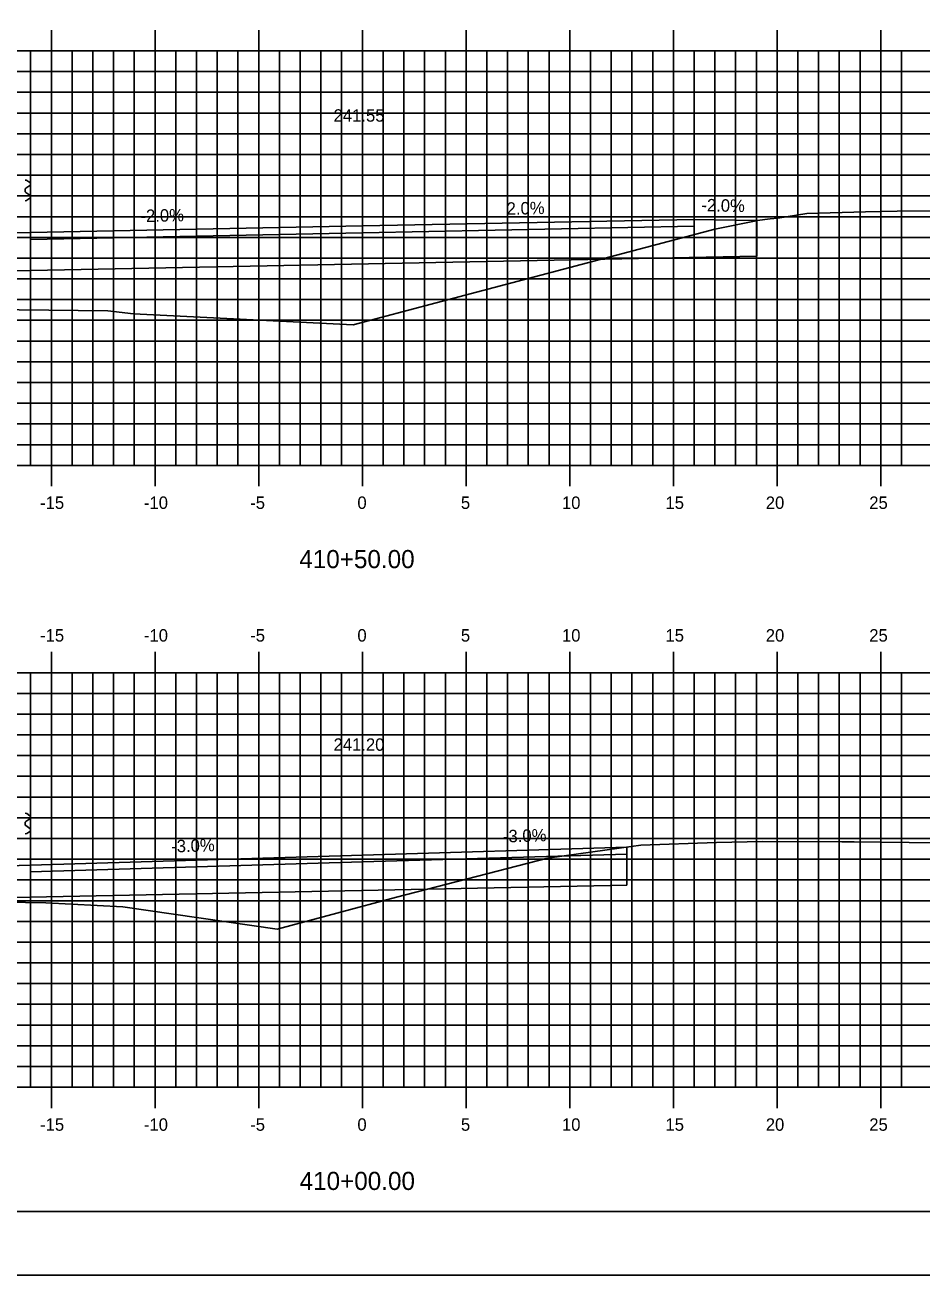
# Model space of a CAD drawing. Extents: x 1160718 to 1173142, y 616002 to 617630.
# Drawn here: x 1167728.6 to 1167771.8, y 616613.9 to 616674.2 of the extents above; entities that cross this region are included whole.
import ezdxf

# ---------------------------------------------------------------- set-up
doc = ezdxf.new("R2010")
doc.units = 0
for name, color, linetype in [('ANNOTATION', 7, 'Continuous'), ('BORDER', 7, 'Continuous'), ('D_Guardrail_Beam_Lt', 7, 'Continuous'), ('D_Roadway_Centerline', 7, 'Continuous'), ('D_Roadway_Centerline_Text', 7, 'Continuous'), ('D_Roadway_Edge_Shoulder', 7, 'Continuous'), ('D_Roadway_Edge_TW', 7, 'Continuous'), ('D_Roadway_Pavement', 7, 'Continuous'), ('D_Roadway_SlopeLines', 7, 'Continuous'), ('D_Roadway_SubGrade', 7, 'Continuous'), ('H_V ANNOTATION', 7, 'Continuous'), ('MAJOR', 7, 'Continuous'), ('MINOR', 7, 'Continuous'), ('PLOT BOUNDARY', 7, 'Continuous'), ('S_Roadway_Centerline', 7, 'Continuous'), ('SHADING', 7, 'Continuous')]:
    doc.layers.add(name, color=color, linetype=linetype)

msp = doc.modelspace()

# ---------------------------------------------------------------- linework, layer by layer
at = {"layer": 'ANNOTATION'}
msp.add_line((1167728.829, 616633.648), (1167725.765, 616633.557), dxfattribs=at)
at = {"layer": 'BORDER'}
msp.add_line((1167669.829, 616616.928), (1167829.829, 616616.928), dxfattribs=at)
at = {"layer": 'D_Guardrail_Beam_Lt'}
for p, q in [((1167728.558, 616666.697), (1167728.632, 616666.682)), ((1167728.791, 616666.432), (1167728.596, 616666.296)), ((1167728.648, 616666.675), (1167728.791, 616666.575)), ((1167728.632, 616665.711), (1167728.558, 616665.697)), ((1167728.562, 616666.232), (1167728.562, 616666.161)), ((1167728.596, 616666.097), (1167728.791, 616665.961)), ((1167728.791, 616665.818), (1167728.648, 616665.718)), ((1167728.558, 616636.148), (1167728.632, 616636.134)), ((1167728.648, 616636.127), (1167728.791, 616636.027)), ((1167728.562, 616635.684), (1167728.562, 616635.613)), ((1167728.791, 616635.884), (1167728.596, 616635.748)), ((1167728.596, 616635.549), (1167728.791, 616635.413)), ((1167728.632, 616635.163), (1167728.558, 616635.148)), ((1167728.791, 616635.27), (1167728.648, 616635.17))]:
    msp.add_line(p, q, dxfattribs=at)
for centre, major_axis, start_param, end_param in [((1167728.641, 616666.232), (-0.0789, 0), 5.323254, 6.283185), ((1167728.624, 616666.641), (0.0417, 0), 0.959931, 1.376053), ((1167728.741, 616666.504), (0.0877, 0), 5.323254, 7.243116), ((1167728.641, 616666.161), (-0.0789, 0), 6.283185, 7.243116), ((1167728.624, 616665.752), (0.0417, 0), 4.907132, 5.323254), ((1167728.741, 616665.889), (0.0877, 0), 5.323254, 7.243116), ((1167728.624, 616636.093), (0.0417, 0), 0.959931, 1.376053), ((1167728.641, 616635.684), (-0.0789, 0), 5.323254, 6.283185), ((1167728.641, 616635.613), (-0.0789, 0), 6.283185, 7.243116), ((1167728.741, 616635.956), (0.0877, 0), 5.323254, 7.243116), ((1167728.624, 616635.204), (0.0417, 0), 4.907132, 5.323254), ((1167728.741, 616635.341), (0.0877, 0), 5.323254, 7.243116)]:
    msp.add_ellipse(centre, major_axis=major_axis, ratio=0.995501, start_param=start_param, end_param=end_param, dxfattribs=at)
at = {"layer": 'D_Roadway_Centerline'}
for p, q in [((1167728.829, 616664.159), (1167744.829, 616664.479)), ((1167744.829, 616664.479), (1167760.829, 616664.799)), ((1167760.829, 616664.799), (1167763.829, 616664.739)), ((1167763.829, 616664.739), (1167763.849, 616664.734)), ((1167725.829, 616664.099), (1167728.829, 616664.159))]:
    msp.add_line(p, q, dxfattribs=at)
msp.add_lwpolyline([(1167728.829, 616633.648), (1167744.829, 616634.128), (1167757.584, 616634.511)], dxfattribs=at)
at = {"layer": 'D_Roadway_Edge_Shoulder'}
for points in [[(1167760.829, 616664.799), (1167760.829, 616664.466)], [(1167728.829, 616664.159), (1167728.829, 616663.826)], [(1167728.829, 616633.648), (1167728.829, 616633.315)]]:
    msp.add_lwpolyline(points, dxfattribs=at)
at = {"layer": 'D_Roadway_Edge_TW'}
for points in [[(1167760.829, 616664.466), (1167760.829, 616664.799), (1167744.829, 616664.479), (1167728.829, 616664.159), (1167728.829, 616663.826), (1167744.829, 616664.146)], [(1167757.583, 616634.178), (1167757.583, 616634.511), (1167744.829, 616634.128), (1167728.829, 616633.648), (1167728.829, 616633.315), (1167744.829, 616633.795)]]:
    msp.add_lwpolyline(points, close=True, dxfattribs=at)
at = {"layer": 'D_Roadway_Pavement'}
for points in [[(1167760.829, 616664.466), (1167760.829, 616664.466), (1167744.829, 616664.146), (1167728.829, 616663.826), (1167728.829, 616663.826), (1167744.829, 616664.146)], [(1167757.583, 616634.178), (1167757.583, 616634.178), (1167744.829, 616633.795), (1167728.829, 616633.315), (1167728.829, 616633.315), (1167744.829, 616633.795)]]:
    msp.add_lwpolyline(points, close=True, dxfattribs=at)
for points in [[(1167760.829, 616664.466), (1167760.829, 616664.466)], [(1167760.829, 616664.466), (1167760.829, 616664.466)], [(1167728.829, 616663.826), (1167728.829, 616663.826)], [(1167728.829, 616663.826), (1167728.829, 616663.826)], [(1167728.829, 616633.315), (1167728.829, 616633.315)], [(1167728.829, 616633.315), (1167728.829, 616633.315)]]:
    msp.add_lwpolyline(points, dxfattribs=at)
at = {"layer": 'D_Roadway_SlopeLines'}
msp.add_lwpolyline([(1167763.829, 616664.739), (1167763.849, 616664.734)], dxfattribs=at)
at = {"layer": 'D_Roadway_SubGrade'}
for p, q in [((1167760.829, 616664.466), (1167744.829, 616664.146)), ((1167760.829, 616664.799), (1167763.829, 616664.739)), ((1167760.829, 616662.966), (1167760.829, 616664.799)), ((1167760.829, 616662.966), (1167760.829, 616664.466)), ((1167763.829, 616664.739), (1167763.849, 616664.734)), ((1167763.849, 616664.734), (1167763.849, 616663.026)), ((1167728.829, 616664.159), (1167725.829, 616664.099)), ((1167728.829, 616662.326), (1167728.829, 616664.159)), ((1167744.829, 616664.146), (1167728.829, 616663.826)), ((1167728.829, 616663.826), (1167728.829, 616662.326))]:
    msp.add_line(p, q, dxfattribs=at)
for points in [[(1167757.583, 616632.678), (1167757.583, 616634.178), (1167744.829, 616633.795), (1167728.829, 616633.315), (1167728.829, 616632.103)], [(1167728.829, 616632.103), (1167728.829, 616633.648)]]:
    msp.add_lwpolyline(points, dxfattribs=at)
at = {"layer": 'MAJOR'}
for p, q in [((1167729.829, 616673.93), (1167729.829, 616672.928)), ((1167734.829, 616673.93), (1167734.829, 616672.928)), ((1167739.829, 616673.93), (1167739.829, 616672.928)), ((1167744.829, 616673.93), (1167744.829, 616672.928)), ((1167749.829, 616673.93), (1167749.829, 616672.928)), ((1167754.829, 616673.93), (1167754.829, 616672.928)), ((1167759.829, 616673.93), (1167759.829, 616672.928)), ((1167764.829, 616673.93), (1167764.829, 616672.928)), ((1167769.829, 616673.93), (1167769.829, 616672.928)), ((1167674.829, 616672.928), (1167814.829, 616672.928)), ((1167674.829, 616672.928), (1167814.829, 616672.928)), ((1167729.829, 616652.928), (1167729.829, 616672.928)), ((1167734.829, 616652.928), (1167734.829, 616672.928)), ((1167739.829, 616652.928), (1167739.829, 616672.928)), ((1167744.829, 616652.928), (1167744.829, 616672.928)), ((1167749.829, 616652.928), (1167749.829, 616672.928)), ((1167754.829, 616652.928), (1167754.829, 616672.928)), ((1167759.829, 616652.928), (1167759.829, 616672.928)), ((1167764.829, 616652.928), (1167764.829, 616672.928)), ((1167769.829, 616652.928), (1167769.829, 616672.928)), ((1167674.829, 616667.928), (1167814.829, 616667.928)), ((1167674.829, 616662.928), (1167814.829, 616662.928)), ((1167674.829, 616657.928), (1167814.829, 616657.928)), ((1167674.829, 616652.928), (1167814.829, 616652.928)), ((1167674.829, 616652.928), (1167814.829, 616652.928)), ((1167729.829, 616651.926), (1167729.829, 616652.928)), ((1167734.829, 616651.926), (1167734.829, 616652.928)), ((1167739.829, 616651.926), (1167739.829, 616652.928)), ((1167744.829, 616651.926), (1167744.829, 616652.928)), ((1167749.829, 616651.926), (1167749.829, 616652.928)), ((1167754.829, 616651.926), (1167754.829, 616652.928)), ((1167759.829, 616651.926), (1167759.829, 616652.928)), ((1167764.829, 616651.926), (1167764.829, 616652.928)), ((1167769.829, 616651.926), (1167769.829, 616652.928)), ((1167729.829, 616643.93), (1167729.829, 616642.928)), ((1167734.829, 616643.93), (1167734.829, 616642.928)), ((1167739.829, 616643.93), (1167739.829, 616642.928)), ((1167744.829, 616643.93), (1167744.829, 616642.928)), ((1167749.829, 616643.93), (1167749.829, 616642.928)), ((1167754.829, 616643.93), (1167754.829, 616642.928)), ((1167759.829, 616643.93), (1167759.829, 616642.928)), ((1167764.829, 616643.93), (1167764.829, 616642.928)), ((1167769.829, 616643.93), (1167769.829, 616642.928)), ((1167674.829, 616642.928), (1167814.829, 616642.928)), ((1167674.829, 616642.928), (1167814.829, 616642.928)), ((1167729.829, 616622.928), (1167729.829, 616642.928)), ((1167734.829, 616622.928), (1167734.829, 616642.928)), ((1167739.829, 616622.928), (1167739.829, 616642.928)), ((1167744.829, 616622.928), (1167744.829, 616642.928)), ((1167749.829, 616622.928), (1167749.829, 616642.928)), ((1167754.829, 616622.928), (1167754.829, 616642.928)), ((1167759.829, 616622.928), (1167759.829, 616642.928)), ((1167764.829, 616622.928), (1167764.829, 616642.928)), ((1167769.829, 616622.928), (1167769.829, 616642.928)), ((1167674.829, 616637.928), (1167814.829, 616637.928)), ((1167674.829, 616632.928), (1167814.829, 616632.928)), ((1167674.829, 616627.928), (1167814.829, 616627.928)), ((1167674.829, 616622.928), (1167814.829, 616622.928)), ((1167674.829, 616622.928), (1167814.829, 616622.928)), ((1167729.829, 616621.926), (1167729.829, 616622.928)), ((1167734.829, 616621.926), (1167734.829, 616622.928)), ((1167739.829, 616621.926), (1167739.829, 616622.928)), ((1167744.829, 616621.926), (1167744.829, 616622.928)), ((1167749.829, 616621.926), (1167749.829, 616622.928)), ((1167754.829, 616621.926), (1167754.829, 616622.928)), ((1167759.829, 616621.926), (1167759.829, 616622.928)), ((1167764.829, 616621.926), (1167764.829, 616622.928)), ((1167769.829, 616621.926), (1167769.829, 616622.928))]:
    msp.add_line(p, q, dxfattribs=at)
at = {"layer": 'MINOR'}
for p, q in [((1167728.829, 616652.928), (1167728.829, 616672.928)), ((1167730.829, 616652.928), (1167730.829, 616672.928)), ((1167731.829, 616652.928), (1167731.829, 616672.928)), ((1167732.829, 616652.928), (1167732.829, 616672.928)), ((1167733.829, 616652.928), (1167733.829, 616672.928)), ((1167735.829, 616652.928), (1167735.829, 616672.928)), ((1167736.829, 616652.928), (1167736.829, 616672.928)), ((1167737.829, 616652.928), (1167737.829, 616672.928)), ((1167738.829, 616652.928), (1167738.829, 616672.928)), ((1167740.829, 616652.928), (1167740.829, 616672.928)), ((1167741.829, 616652.928), (1167741.829, 616672.928)), ((1167742.829, 616652.928), (1167742.829, 616672.928)), ((1167743.829, 616652.928), (1167743.829, 616672.928)), ((1167745.829, 616652.928), (1167745.829, 616672.928)), ((1167746.829, 616652.928), (1167746.829, 616672.928)), ((1167747.829, 616652.928), (1167747.829, 616672.928)), ((1167748.829, 616652.928), (1167748.829, 616672.928)), ((1167750.829, 616652.928), (1167750.829, 616672.928)), ((1167751.829, 616652.928), (1167751.829, 616672.928)), ((1167752.829, 616652.928), (1167752.829, 616672.928)), ((1167753.829, 616652.928), (1167753.829, 616672.928)), ((1167755.829, 616652.928), (1167755.829, 616672.928)), ((1167756.829, 616652.928), (1167756.829, 616672.928)), ((1167757.829, 616652.928), (1167757.829, 616672.928)), ((1167758.829, 616652.928), (1167758.829, 616672.928)), ((1167760.829, 616652.928), (1167760.829, 616672.928)), ((1167761.829, 616652.928), (1167761.829, 616672.928)), ((1167762.829, 616652.928), (1167762.829, 616672.928)), ((1167763.829, 616652.928), (1167763.829, 616672.928)), ((1167765.829, 616652.928), (1167765.829, 616672.928)), ((1167766.829, 616652.928), (1167766.829, 616672.928)), ((1167767.829, 616652.928), (1167767.829, 616672.928)), ((1167768.829, 616652.928), (1167768.829, 616672.928)), ((1167770.829, 616652.928), (1167770.829, 616672.928)), ((1167674.829, 616671.928), (1167814.829, 616671.928)), ((1167674.829, 616670.928), (1167814.829, 616670.928)), ((1167674.829, 616669.928), (1167814.829, 616669.928)), ((1167674.829, 616668.928), (1167814.829, 616668.928)), ((1167674.829, 616666.928), (1167814.829, 616666.928)), ((1167674.829, 616665.928), (1167814.829, 616665.928)), ((1167674.829, 616664.928), (1167814.829, 616664.928)), ((1167674.829, 616663.928), (1167814.829, 616663.928)), ((1167674.829, 616661.928), (1167814.829, 616661.928)), ((1167674.829, 616660.928), (1167814.829, 616660.928)), ((1167674.829, 616659.928), (1167814.829, 616659.928)), ((1167674.829, 616658.928), (1167814.829, 616658.928)), ((1167674.829, 616656.928), (1167814.829, 616656.928)), ((1167674.829, 616655.928), (1167814.829, 616655.928)), ((1167674.829, 616654.928), (1167814.829, 616654.928)), ((1167674.829, 616653.928), (1167814.829, 616653.928)), ((1167728.829, 616622.928), (1167728.829, 616642.928)), ((1167730.829, 616622.928), (1167730.829, 616642.928)), ((1167731.829, 616622.928), (1167731.829, 616642.928)), ((1167732.829, 616622.928), (1167732.829, 616642.928)), ((1167733.829, 616622.928), (1167733.829, 616642.928)), ((1167735.829, 616622.928), (1167735.829, 616642.928)), ((1167736.829, 616622.928), (1167736.829, 616642.928)), ((1167737.829, 616622.928), (1167737.829, 616642.928)), ((1167738.829, 616622.928), (1167738.829, 616642.928)), ((1167740.829, 616622.928), (1167740.829, 616642.928)), ((1167741.829, 616622.928), (1167741.829, 616642.928)), ((1167742.829, 616622.928), (1167742.829, 616642.928)), ((1167743.829, 616622.928), (1167743.829, 616642.928)), ((1167745.829, 616622.928), (1167745.829, 616642.928)), ((1167746.829, 616622.928), (1167746.829, 616642.928)), ((1167747.829, 616622.928), (1167747.829, 616642.928)), ((1167748.829, 616622.928), (1167748.829, 616642.928)), ((1167750.829, 616622.928), (1167750.829, 616642.928)), ((1167751.829, 616622.928), (1167751.829, 616642.928)), ((1167752.829, 616622.928), (1167752.829, 616642.928)), ((1167753.829, 616622.928), (1167753.829, 616642.928)), ((1167755.829, 616622.928), (1167755.829, 616642.928)), ((1167756.829, 616622.928), (1167756.829, 616642.928)), ((1167757.829, 616622.928), (1167757.829, 616642.928)), ((1167758.829, 616622.928), (1167758.829, 616642.928)), ((1167760.829, 616622.928), (1167760.829, 616642.928)), ((1167761.829, 616622.928), (1167761.829, 616642.928)), ((1167762.829, 616622.928), (1167762.829, 616642.928)), ((1167763.829, 616622.928), (1167763.829, 616642.928)), ((1167765.829, 616622.928), (1167765.829, 616642.928)), ((1167766.829, 616622.928), (1167766.829, 616642.928)), ((1167767.829, 616622.928), (1167767.829, 616642.928)), ((1167768.829, 616622.928), (1167768.829, 616642.928)), ((1167770.829, 616622.928), (1167770.829, 616642.928)), ((1167674.829, 616641.928), (1167814.829, 616641.928)), ((1167674.829, 616640.928), (1167814.829, 616640.928)), ((1167674.829, 616639.928), (1167814.829, 616639.928)), ((1167674.829, 616638.928), (1167814.829, 616638.928)), ((1167674.829, 616636.928), (1167814.829, 616636.928)), ((1167674.829, 616635.928), (1167814.829, 616635.928)), ((1167674.829, 616634.928), (1167814.829, 616634.928)), ((1167674.829, 616633.928), (1167814.829, 616633.928)), ((1167674.829, 616631.928), (1167814.829, 616631.928)), ((1167674.829, 616630.928), (1167814.829, 616630.928)), ((1167674.829, 616629.928), (1167814.829, 616629.928)), ((1167674.829, 616628.928), (1167814.829, 616628.928)), ((1167674.829, 616626.928), (1167814.829, 616626.928)), ((1167674.829, 616625.928), (1167814.829, 616625.928)), ((1167674.829, 616624.928), (1167814.829, 616624.928)), ((1167674.829, 616623.928), (1167814.829, 616623.928))]:
    msp.add_line(p, q, dxfattribs=at)
at = {"layer": 'PLOT BOUNDARY'}
msp.add_lwpolyline([(1167661.735, 616613.869), (1167831.735, 616613.869), (1167831.735, 616723.869), (1167661.735, 616723.869)], close=True, dxfattribs=at)
at = {"layer": 'S_Roadway_Centerline'}
for points in [[(1167674.829, 616662.391), (1167679.579, 616662.099), (1167705.049, 616660.846), (1167709.004, 616660.686), (1167709.737, 616660.645), (1167732.556, 616660.385), (1167733.79, 616660.248), (1167744.386, 616659.708), (1167748.393, 616660.764), (1167761.825, 616664.329), (1167763.815, 616664.727), (1167763.861, 616664.736), (1167764.489, 616664.816), (1167764.865, 616664.857), (1167766.255, 616665.077), (1167769.091, 616665.158), (1167770.623, 616665.199), (1167774.991, 616665.22)], [(1167674.829, 616633.056), (1167683.337, 616632.638), (1167700.77, 616632.286), (1167707.88, 616632.179), (1167729.567, 616631.821), (1167733.277, 616631.628), (1167740.72, 616630.552), (1167746.48, 616632.093), (1167753.757, 616633.977), (1167757.319, 616634.476), (1167758.263, 616634.6), (1167761.9, 616634.743), (1167764.13, 616634.78), (1167767.953, 616634.771), (1167768.538, 616634.764), (1167772.522, 616634.714)]]:
    msp.add_lwpolyline(points, dxfattribs=at)
at = {"layer": 'SHADING'}
for p, q in [((1167763.849, 616663.026), (1167722.009, 616662.189)), ((1167722.526, 616631.977), (1167757.583, 616632.678))]:
    msp.add_line(p, q, dxfattribs=at)

# ---------------------------------------------------------------- texts
at = {"layer": 'ANNOTATION'}
for s, rotation, p in [('-2.0%', 358.85424, (1167761.172, 616665.192)), ('-2.0%', 1.14576, (1167734.132, 616664.665)), ('2.0%', 1.14576, (1167751.792, 616665.018)), ('-3.0%', 1.71836, (1167735.617, 616634.253)), ('-3.0%', 1.71836, (1167751.617, 616634.733))]:
    msp.add_text(s, height=0.6, rotation=rotation, dxfattribs=at).set_placement(p)
at = {"layer": 'D_Roadway_Centerline'}
for s, p in [('C', (1167744.823, 616664.479)), ('L', (1167744.829, 616664.472)), ('C', (1167744.823, 616634.128)), ('L', (1167744.829, 616634.121))]:
    msp.add_text(s, height=0.0146, dxfattribs=at).set_placement(p)
at = {"layer": 'D_Roadway_Centerline_Text'}
for s, p in [('241.55', (1167743.44, 616669.511)), ('241.20', (1167743.437, 616639.16))]:
    msp.add_text(s, height=0.6, dxfattribs=at).set_placement(p)
at = {"layer": 'H_V ANNOTATION'}
for s, height, p in [('-15', 0.6, (1167729.285, 616650.828)), ('-10', 0.6, (1167734.293, 616650.828)), ('-5', 0.6, (1167739.419, 616650.828)), ('0', 0.6, (1167744.588, 616650.828)), ('5', 0.6, (1167749.58, 616650.828)), ('10', 0.6, (1167754.454, 616650.828)), ('15', 0.6, (1167759.446, 616650.828)), ('20', 0.6, (1167764.283, 616650.828)), ('25', 0.6, (1167769.274, 616650.828)), ('410+50.00', 0.875, (1167741.785, 616647.971)), ('-15', 0.6, (1167729.285, 616644.428)), ('-10', 0.6, (1167734.293, 616644.428)), ('-5', 0.6, (1167739.419, 616644.428)), ('0', 0.6, (1167744.588, 616644.428)), ('5', 0.6, (1167749.58, 616644.428)), ('10', 0.6, (1167754.454, 616644.428)), ('15', 0.6, (1167759.446, 616644.428)), ('20', 0.6, (1167764.283, 616644.428)), ('25', 0.6, (1167769.274, 616644.428)), ('-15', 0.6, (1167729.285, 616620.828)), ('-10', 0.6, (1167734.293, 616620.828)), ('-5', 0.6, (1167739.419, 616620.828)), ('0', 0.6, (1167744.588, 616620.828)), ('5', 0.6, (1167749.58, 616620.828)), ('10', 0.6, (1167754.454, 616620.828)), ('15', 0.6, (1167759.446, 616620.828)), ('20', 0.6, (1167764.283, 616620.828)), ('25', 0.6, (1167769.274, 616620.828)), ('410+00.00', 0.875, (1167741.801, 616617.971))]:
    msp.add_text(s, height=height, dxfattribs=at).set_placement(p)

doc.saveas('drawing.dxf')
